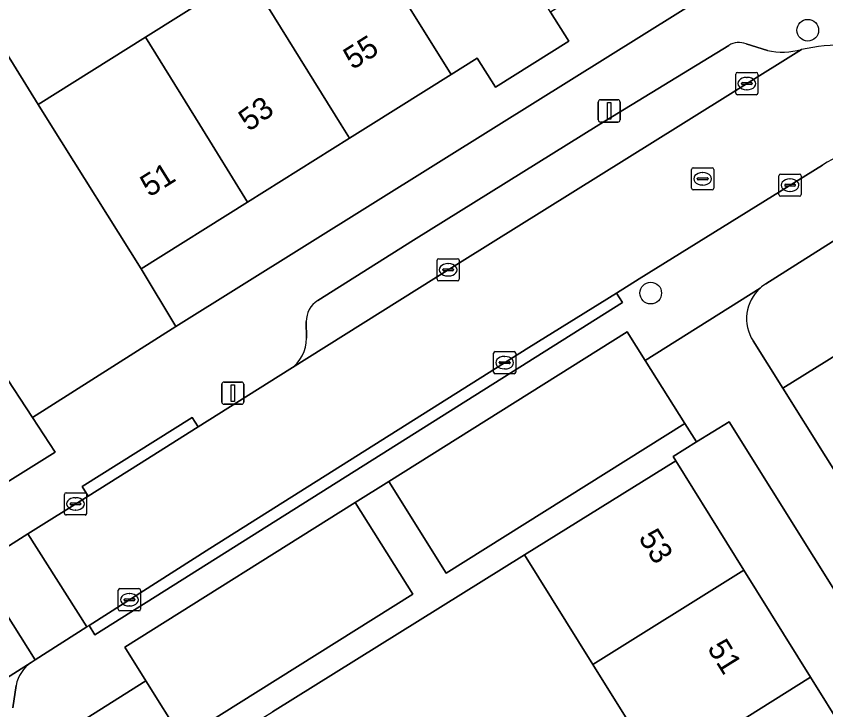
# Model space of a CAD drawing. Extents: x 157767 to 159172, y 387839 to 389425.
# Drawn here: x 158414.66 to 158451.13, y 388223.65 to 388254.89 of the extents above; entities that cross this region are included whole.
import ezdxf

# ---------------------------------------------------------------- set-up
doc = ezdxf.new("R2010")
doc.units = 0
for name, color, linetype in [('IMGEO_Boom', 7, 'Continuous'), ('IMGEO_Erf', 7, 'Continuous'), ('IMGEO_Groenvoorziening', 7, 'Continuous'), ('IMGEO_Kolk', 7, 'Continuous'), ('IMGEO_Lichtmast', 7, 'Continuous'), ('IMGEO_Muur', 7, 'Continuous'), ('IMGEO_Pand', 7, 'Continuous'), ('IMGEO_Pand_nummerreeks', 7, 'Continuous'), ('IMGEO_Parkeervlak_open', 7, 'Continuous'), ('IMGEO_Rijbaan_lokaal_open', 7, 'Continuous'), ('IMGEO_Rioolput', 7, 'Continuous'), ('IMGEO_Voetpad_open', 7, 'Continuous')]:
    doc.layers.add(name, color=color, linetype=linetype)

msp = doc.modelspace()

# ---------------------------------------------------------------- linework, layer by layer
at = {"layer": 'IMGEO_Boom'}
for centre in [(158450.319, 388254.256), (158443.243, 388242.419)]:
    msp.add_circle(centre, 0.489, dxfattribs=at)
at = {"layer": 'IMGEO_Erf'}
for points in [[(158425.639, 388270.795), (158423.485, 388269.45), (158421.288, 388268.078), (158421.967, 388266.99), (158419.507, 388265.454), (158417.148, 388263.981), (158416.455, 388265.091), (158414.302, 388263.747), (158412.032, 388262.33), (158412.728, 388261.216), (158410.246, 388259.665), (158415.649, 388250.918), (158420.487, 388253.952), (158425.074, 388256.828), (158429.589, 388259.659), (158429.634, 388259.687), (158434.214, 388262.558), (158438.762, 388265.41), (158437.301, 388267.74), (158442.071, 388270.731), (158443.532, 388268.401), (158444.877, 388269.488), (158441.097, 388275.687)], [(158388.292, 388217.678), (158416.422, 388235.255), (158415.402, 388236.809), (158413.997, 388238.952)], [(158443.654, 388220.849), (158440.642, 388225.684), (158437.564, 388230.626), (158426.209, 388223.555)]]:
    msp.add_lwpolyline(points, dxfattribs=at)
for points in [[(158434.257, 388252.266), (158430.642, 388250), (158429.683, 388249.398), (158425.084, 388246.515), (158420.293, 388243.511), (158421.862, 388240.906), (158436.41, 388250), (158452.643, 388260.147), (158450.936, 388262.724), (158443.408, 388258.004), (158438.736, 388255.075), (158439.554, 388253.77), (158436.25, 388251.698), (158435.432, 388253.003)], [(158446.777, 388236.625), (158445.308, 388235.71), (158444.255, 388235.054), (158444.372, 388234.867), (158447.444, 388229.936), (158450.447, 388225.115), (158453.477, 388220.252), (158456.522, 388215.363), (158456.697, 388215.082), (158456.273, 388214.818), (158459.089, 388210.297), (158462.107, 388205.453), (158465.116, 388200.624), (158468.006, 388195.984), (158468.431, 388196.249), (158468.518, 388196.11), (158471.574, 388191.204), (158474.728, 388186.14), (158473.307, 388185.255), (158475.331, 388182.005), (158479.339, 388184.502), (158477.28, 388187.843)]]:
    msp.add_lwpolyline(points, close=True, dxfattribs=at)
at = {"layer": 'IMGEO_Groenvoorziening'}
for points in [[(158454.856, 388246.9), (158448.432, 388242.838)], [(158447.856, 388240.259), (158449.191, 388238.128), (158453.713, 388240.945), (158464.018, 388232.359), (158467.576, 388234.563)], [(158457.439, 388228.282), (158464.018, 388232.359), (158453.713, 388240.945), (158449.191, 388238.128), (158455.004, 388228.847)]]:
    msp.add_lwpolyline(points, dxfattribs=at)
for centre, radius, start, end in [((158449.429, 388241.259), 1.867, 122.2586, 132.2559), ((158449.428, 388241.262), 1.864, 132.2943, 212.5448)]:
    msp.add_arc(centre, radius, start, end, dxfattribs=at)
at = {"layer": 'IMGEO_Kolk'}
for p, q in [((158447.072, 388251.429), (158447.072, 388252.281)), ((158447.147, 388252.355), (158447.999, 388252.355)), ((158448.073, 388252.281), (158448.073, 388251.429)), ((158447.331, 388251.849), (158447.331, 388251.861)), ((158447.374, 388251.898), (158447.772, 388251.898)), ((158447.56, 388252.135), (158447.585, 388252.135)), ((158447.815, 388251.861), (158447.815, 388251.849)), ((158447.769, 388251.812), (158447.371, 388251.812)), ((158447.583, 388251.575), (158447.558, 388251.575)), ((158447.999, 388251.355), (158447.147, 388251.355)), ((158449.02, 388246.852), (158449.02, 388247.704)), ((158449.095, 388247.778), (158449.947, 388247.778)), ((158449.508, 388247.558), (158449.533, 388247.558)), ((158450.021, 388247.704), (158450.021, 388246.852)), ((158449.279, 388247.272), (158449.279, 388247.284)), ((158449.717, 388247.235), (158449.319, 388247.235)), ((158449.322, 388247.321), (158449.72, 388247.321)), ((158449.763, 388247.284), (158449.763, 388247.272)), ((158449.947, 388246.778), (158449.095, 388246.778)), ((158449.531, 388246.998), (158449.506, 388246.998)), ((158433.622, 388243.041), (158433.622, 388243.893)), ((158433.697, 388243.967), (158434.549, 388243.967)), ((158434.623, 388243.893), (158434.623, 388243.041)), ((158433.881, 388243.461), (158433.881, 388243.473)), ((158433.924, 388243.51), (158434.322, 388243.51)), ((158434.11, 388243.747), (158434.135, 388243.747)), ((158434.365, 388243.473), (158434.365, 388243.461)), ((158434.319, 388243.424), (158433.921, 388243.424)), ((158434.133, 388243.187), (158434.108, 388243.187)), ((158434.549, 388242.967), (158433.697, 388242.967)), ((158436.167, 388238.857), (158436.167, 388239.709)), ((158436.242, 388239.783), (158437.094, 388239.783)), ((158436.655, 388239.563), (158436.68, 388239.563)), ((158437.168, 388239.709), (158437.168, 388238.857)), ((158436.426, 388239.277), (158436.426, 388239.289)), ((158436.864, 388239.24), (158436.466, 388239.24)), ((158436.469, 388239.326), (158436.867, 388239.326)), ((158436.91, 388239.289), (158436.91, 388239.277)), ((158437.094, 388238.783), (158436.242, 388238.783)), ((158436.678, 388239.003), (158436.653, 388239.003)), ((158416.837, 388232.495), (158416.837, 388233.347)), ((158416.912, 388233.421), (158417.764, 388233.421)), ((158417.838, 388233.347), (158417.838, 388232.495)), ((158417.096, 388232.915), (158417.096, 388232.927)), ((158417.534, 388232.878), (158417.136, 388232.878)), ((158417.139, 388232.964), (158417.537, 388232.964)), ((158417.325, 388233.201), (158417.35, 388233.201)), ((158417.58, 388232.927), (158417.58, 388232.915)), ((158417.348, 388232.641), (158417.323, 388232.641)), ((158417.764, 388232.421), (158416.912, 388232.421)), ((158419.264, 388228.177), (158419.264, 388229.029)), ((158419.339, 388229.103), (158420.191, 388229.103)), ((158419.752, 388228.883), (158419.777, 388228.883)), ((158420.265, 388229.029), (158420.265, 388228.177)), ((158419.523, 388228.597), (158419.523, 388228.609)), ((158419.961, 388228.56), (158419.563, 388228.56)), ((158419.566, 388228.646), (158419.964, 388228.646)), ((158420.007, 388228.609), (158420.007, 388228.597)), ((158419.775, 388228.323), (158419.75, 388228.323)), ((158420.191, 388228.103), (158419.339, 388228.103))]:
    msp.add_line(p, q, dxfattribs=at)
for points in [[(158447.072, 388251.429), (158447.072, 388252.281)], [(158447.147, 388252.355), (158447.999, 388252.355)], [(158448.073, 388252.281), (158448.073, 388251.429)], [(158447.999, 388251.355), (158447.147, 388251.355)], [(158449.02, 388246.852), (158449.02, 388247.704)], [(158449.095, 388247.778), (158449.947, 388247.778)], [(158450.021, 388247.704), (158450.021, 388246.852)], [(158449.947, 388246.778), (158449.095, 388246.778)], [(158433.622, 388243.041), (158433.622, 388243.893)], [(158433.697, 388243.967), (158434.549, 388243.967)], [(158434.623, 388243.893), (158434.623, 388243.041)], [(158434.549, 388242.967), (158433.697, 388242.967)], [(158436.167, 388238.857), (158436.167, 388239.709)], [(158436.242, 388239.783), (158437.094, 388239.783)], [(158437.168, 388239.709), (158437.168, 388238.857)], [(158437.094, 388238.783), (158436.242, 388238.783)], [(158416.837, 388232.495), (158416.837, 388233.347)], [(158416.912, 388233.421), (158417.764, 388233.421)], [(158417.838, 388233.347), (158417.838, 388232.495)], [(158417.764, 388232.421), (158416.912, 388232.421)], [(158419.264, 388228.177), (158419.264, 388229.029)], [(158419.339, 388229.103), (158420.191, 388229.103)], [(158420.265, 388229.029), (158420.265, 388228.177)], [(158420.191, 388228.103), (158419.339, 388228.103)]]:
    msp.add_lwpolyline(points, dxfattribs=at)
for centre, radius, start, end in [((158447.149, 388252.279), 0.0765, 91.552, 178.448), ((158447.149, 388252.279), 0.0765, 91.552, 178.448), ((158447.997, 388252.279), 0.0765, 1.552, 88.448), ((158447.997, 388252.279), 0.0765, 1.552, 88.448), ((158447.371, 388251.858), 0.0403, 85.8775, 175.7526), ((158447.368, 388251.848), 0.0366, 178.938, 274.7102), ((158447.772, 388251.855), 0.043, 264.8664, 352.4533), ((158447.776, 388251.86), 0.0386, 1.7309, 96.639), ((158447.149, 388251.431), 0.0765, 181.552, 268.448), ((158447.149, 388251.431), 0.0765, 181.552, 268.448), ((158447.997, 388251.431), 0.0765, 271.552, 358.448), ((158447.997, 388251.431), 0.0765, 271.552, 358.448), ((158449.097, 388247.702), 0.0765, 91.552, 178.448), ((158449.097, 388247.702), 0.0765, 91.552, 178.448), ((158449.945, 388247.702), 0.0765, 1.552, 88.448), ((158449.945, 388247.702), 0.0765, 1.552, 88.448), ((158449.319, 388247.281), 0.0403, 85.8775, 175.7526), ((158449.316, 388247.271), 0.0366, 178.938, 274.7102), ((158449.72, 388247.278), 0.043, 264.8664, 352.4533), ((158449.724, 388247.283), 0.0386, 1.7309, 96.639), ((158449.097, 388246.854), 0.0765, 181.552, 268.448), ((158449.097, 388246.854), 0.0765, 181.552, 268.448), ((158449.945, 388246.854), 0.0765, 271.552, 358.448), ((158449.945, 388246.854), 0.0765, 271.552, 358.448), ((158433.699, 388243.891), 0.0765, 91.552, 178.448), ((158433.699, 388243.891), 0.0765, 91.552, 178.448), ((158434.547, 388243.891), 0.0765, 1.552, 88.448), ((158434.547, 388243.891), 0.0765, 1.552, 88.448), ((158433.921, 388243.47), 0.0403, 85.8775, 175.7526), ((158433.918, 388243.46), 0.0366, 178.938, 274.7102), ((158434.322, 388243.467), 0.043, 264.8664, 352.4533), ((158434.326, 388243.472), 0.0386, 1.7309, 96.639), ((158433.699, 388243.043), 0.0765, 181.552, 268.448), ((158433.699, 388243.043), 0.0765, 181.552, 268.448), ((158434.547, 388243.043), 0.0765, 271.552, 358.448), ((158434.547, 388243.043), 0.0765, 271.552, 358.448), ((158436.244, 388239.707), 0.0765, 91.552, 178.448), ((158436.244, 388239.707), 0.0765, 91.552, 178.448), ((158437.092, 388239.707), 0.0765, 1.552, 88.448), ((158437.092, 388239.707), 0.0765, 1.552, 88.448), ((158436.466, 388239.286), 0.0403, 85.8775, 175.7526), ((158436.463, 388239.276), 0.0366, 178.938, 274.7102), ((158436.867, 388239.283), 0.043, 264.8664, 352.4533), ((158436.871, 388239.288), 0.0386, 1.7309, 96.639), ((158436.244, 388238.859), 0.0765, 181.552, 268.448), ((158436.244, 388238.859), 0.0765, 181.552, 268.448), ((158437.092, 388238.859), 0.0765, 271.552, 358.448), ((158437.092, 388238.859), 0.0765, 271.552, 358.448), ((158416.914, 388233.345), 0.0765, 91.552, 178.448), ((158416.914, 388233.345), 0.0765, 91.552, 178.448), ((158417.762, 388233.345), 0.0765, 1.552, 88.448), ((158417.762, 388233.345), 0.0765, 1.552, 88.448), ((158417.136, 388232.924), 0.0403, 85.8775, 175.7526), ((158417.133, 388232.914), 0.0366, 178.938, 274.7102), ((158417.537, 388232.921), 0.043, 264.8664, 352.4533), ((158417.541, 388232.926), 0.0386, 1.7309, 96.639), ((158416.914, 388232.497), 0.0765, 181.552, 268.448), ((158416.914, 388232.497), 0.0765, 181.552, 268.448), ((158417.762, 388232.497), 0.0765, 271.552, 358.448), ((158417.762, 388232.497), 0.0765, 271.552, 358.448), ((158419.341, 388229.027), 0.0765, 91.552, 178.448), ((158419.341, 388229.027), 0.0765, 91.552, 178.448), ((158420.189, 388229.027), 0.0765, 1.552, 88.448), ((158420.189, 388229.027), 0.0765, 1.552, 88.448), ((158419.563, 388228.606), 0.0403, 85.8775, 175.7526), ((158419.56, 388228.596), 0.0366, 178.938, 274.7102), ((158419.964, 388228.603), 0.043, 264.8664, 352.4533), ((158419.968, 388228.608), 0.0386, 1.7309, 96.639), ((158419.341, 388228.179), 0.0765, 181.552, 268.448), ((158419.341, 388228.179), 0.0765, 181.552, 268.448), ((158420.189, 388228.179), 0.0765, 271.552, 358.448), ((158420.189, 388228.179), 0.0765, 271.552, 358.448)]:
    msp.add_arc(centre, radius, start, end, dxfattribs=at)
for centre, major_axis, ratio, start_param, end_param in [((158447.559, 388251.855), (-0.387, 0.002), 0.722429, 4.712389, 7.853982), ((158447.584, 388251.855), (-0.39, 0.002), 0.717154, 1.570796, 4.712389), ((158449.507, 388247.278), (-0.387, 0.002), 0.722429, 4.712389, 7.853982), ((158449.532, 388247.278), (-0.39, 0.002), 0.717154, 1.570796, 4.712389), ((158434.109, 388243.467), (-0.387, 0.002), 0.722429, 4.712389, 7.853982), ((158434.134, 388243.467), (-0.39, 0.002), 0.717154, 1.570796, 4.712389), ((158436.654, 388239.283), (-0.387, 0.002), 0.722429, 4.712389, 7.853982), ((158436.679, 388239.283), (-0.39, 0.002), 0.717154, 1.570796, 4.712389), ((158417.324, 388232.921), (-0.387, 0.002), 0.722429, 4.712389, 7.853982), ((158417.349, 388232.921), (-0.39, 0.002), 0.717154, 1.570796, 4.712389), ((158419.751, 388228.603), (-0.387, 0.002), 0.722429, 4.712389, 7.853982), ((158419.776, 388228.603), (-0.39, 0.002), 0.717154, 1.570796, 4.712389)]:
    msp.add_ellipse(centre, major_axis=major_axis, ratio=ratio, start_param=start_param, end_param=end_param, dxfattribs=at)
at = {"layer": 'IMGEO_Lichtmast'}
for p, q in [((158440.978, 388251.124), (158441.768, 388251.124)), ((158441.768, 388251.124), (158440.978, 388251.124)), ((158440.878, 388250.224), (158440.878, 388251.024)), ((158440.878, 388251.024), (158440.878, 388250.224)), ((158441.868, 388251.024), (158441.868, 388250.224)), ((158441.868, 388250.224), (158441.868, 388251.024)), ((158441.768, 388250.124), (158440.978, 388250.124)), ((158440.978, 388250.124), (158441.768, 388250.124)), ((158424.025, 388238.409), (158424.815, 388238.409)), ((158424.815, 388238.409), (158424.025, 388238.409)), ((158423.925, 388237.509), (158423.925, 388238.309)), ((158423.925, 388238.309), (158423.925, 388237.509)), ((158424.915, 388238.309), (158424.915, 388237.509)), ((158424.915, 388237.509), (158424.915, 388238.309)), ((158424.815, 388237.409), (158424.025, 388237.409)), ((158424.025, 388237.409), (158424.815, 388237.409))]:
    msp.add_line(p, q, dxfattribs=at)
for points in [[(158441.298, 388250.999), (158441.448, 388250.999), (158441.448, 388250.249), (158441.298, 388250.249), (158441.298, 388250.999)], [(158424.345, 388238.284), (158424.495, 388238.284), (158424.495, 388237.534), (158424.345, 388237.534), (158424.345, 388238.284)]]:
    msp.add_lwpolyline(points, dxfattribs=at)
for centre, start, end in [((158440.978, 388251.024), 90, 180), ((158440.978, 388251.024), 90, 180), ((158441.768, 388251.024), 0, 90), ((158441.768, 388251.024), 360, 90), ((158440.978, 388250.224), 180, 270), ((158440.978, 388250.224), 180, 270), ((158441.768, 388250.224), 270, 0), ((158441.768, 388250.224), 270, 0), ((158424.025, 388238.309), 90, 180), ((158424.025, 388238.309), 90, 180), ((158424.815, 388238.309), 0, 90), ((158424.815, 388238.309), 360, 90), ((158424.025, 388237.509), 180, 270), ((158424.025, 388237.509), 180, 270), ((158424.815, 388237.509), 270, 0), ((158424.815, 388237.509), 270, 0)]:
    msp.add_arc(centre, 0.1, start, end, dxfattribs=at)
at = {"layer": 'IMGEO_Muur'}
msp.add_lwpolyline([(158426.209, 388223.555), (158437.564, 388230.626)], dxfattribs=at)
at = {"layer": 'IMGEO_Pand'}
for points in [[(158434.214, 388262.558), (158429.634, 388259.687), (158434.257, 388252.266), (158435.432, 388253.003), (158436.25, 388251.698), (158439.554, 388253.77), (158438.736, 388255.075)], [(158429.634, 388259.687), (158429.589, 388259.659), (158425.074, 388256.828), (158429.309, 388250), (158429.683, 388249.398), (158430.642, 388250), (158434.257, 388252.266)], [(158420.487, 388253.952), (158422.93, 388250), (158425.084, 388246.515), (158429.683, 388249.398), (158429.309, 388250), (158425.074, 388256.828)], [(158420.487, 388253.952), (158415.649, 388250.918), (158416.225, 388250), (158420.293, 388243.511), (158425.084, 388246.515), (158422.93, 388250)], [(158440.642, 388225.684), (158447.444, 388229.936), (158444.372, 388234.867), (158437.564, 388230.626)], [(158440.642, 388225.684), (158443.654, 388220.849), (158450.447, 388225.115), (158447.444, 388229.936)], [(158441.607, 388212.94), (158453.477, 388220.252), (158450.447, 388225.115), (158443.654, 388220.849), (158438.63, 388217.72)]]:
    msp.add_lwpolyline(points, close=True, dxfattribs=at)
at = {"layer": 'IMGEO_Parkeervlak_open'}
for points in [[(158426.997, 388238.989), (158433.601, 388243.14), (158444.601, 388250), (158450.03, 388253.386)], [(158446.764, 388253.576), (158440.91, 388250), (158432.564, 388244.796), (158428.245, 388242.081)], [(158448.502, 388253.348), (158447.543, 388253.641)], [(158427.731, 388241.135), (158427.741, 388240.391)], [(158415.34, 388225.782), (158412.373, 388223.892), (158399.018, 388215.587), (158387.898, 388208.694), (158378.471, 388202.756)], [(158414.509, 388223.735), (158414.664, 388224.744)]]:
    msp.add_lwpolyline(points, dxfattribs=at)
for points in [[(158444.776, 388236.547), (158442.999, 388239.378), (158442.186, 388240.674), (158431.443, 388233.93), (158434.034, 388229.803)], [(158432.524, 388228.855), (158429.933, 388232.982), (158419.552, 388226.465), (158420.5, 388224.955), (158422.142, 388222.339)]]:
    msp.add_lwpolyline(points, close=True, dxfattribs=at)
for centre, radius, start, end in [((158447.218, 388252.835), 0.869, 68.0561, 121.4834), ((158449.187, 388256.529), 3.254, 257.8406, 285.0086), ((158428.829, 388241.151), 1.098, 122.1388, 180.8272), ((158426.092, 388240.368), 1.649, 303.2774, 0.8155), ((158416.243, 388224.455), 1.606, 124.2372, 169.6142)]:
    msp.add_arc(centre, radius, start, end, dxfattribs=at)
at = {"layer": 'IMGEO_Rijbaan_lokaal_open'}
for points in [[(158413.997, 388238.952), (158415.402, 388236.809), (158421.862, 388240.906), (158420.293, 388243.511), (158416.225, 388250), (158415.649, 388250.918), (158410.246, 388259.665)], [(158450.03, 388253.386), (158444.601, 388250), (158433.601, 388243.14), (158426.997, 388238.989), (158422.86, 388236.388), (158420.167, 388234.695), (158417.904, 388233.275), (158415.193, 388231.574), (158417.846, 388227.379), (158417.945, 388227.442), (158423.385, 388230.907), (158437.76, 388239.969), (158441.705, 388242.421)], [(158441.705, 388242.421), (158442.729, 388243.058), (158450.978, 388248.185)], [(158387.898, 388208.694), (158399.018, 388215.587), (158412.373, 388223.892), (158415.34, 388225.782), (158415.518, 388225.895), (158412.854, 388230.106), (158405.582, 388225.543), (158390.034, 388215.818)]]:
    msp.add_lwpolyline(points, dxfattribs=at)
msp.add_lwpolyline([(158412.854, 388230.106), (158415.518, 388225.895), (158417.846, 388227.379), (158415.193, 388231.574)], close=True, dxfattribs=at)
for centre, radius, start, end in [((158451.851, 388245.243), 8.345, 88.2067, 102.6039), ((158454.234, 388242.951), 6.165, 48.8582, 121.8843)]:
    msp.add_arc(centre, radius, start, end, dxfattribs=at)
at = {"layer": 'IMGEO_Rioolput'}
for p, q in [((158445.085, 388247.14), (158445.085, 388247.992)), ((158445.16, 388248.066), (158446.012, 388248.066)), ((158445.573, 388247.846), (158445.598, 388247.846)), ((158446.086, 388247.992), (158446.086, 388247.14)), ((158445.344, 388247.56), (158445.344, 388247.572)), ((158445.782, 388247.523), (158445.384, 388247.523)), ((158445.387, 388247.609), (158445.785, 388247.609)), ((158445.828, 388247.572), (158445.828, 388247.56)), ((158445.596, 388247.286), (158445.571, 388247.286)), ((158446.012, 388247.066), (158445.16, 388247.066))]:
    msp.add_line(p, q, dxfattribs=at)
for points in [[(158445.085, 388247.14), (158445.085, 388247.992)], [(158445.16, 388248.066), (158446.012, 388248.066)], [(158446.086, 388247.992), (158446.086, 388247.14)], [(158446.012, 388247.066), (158445.16, 388247.066)]]:
    msp.add_lwpolyline(points, dxfattribs=at)
for centre, radius, start, end in [((158445.162, 388247.99), 0.0765, 91.552, 178.448), ((158445.162, 388247.99), 0.0765, 91.552, 178.448), ((158446.01, 388247.99), 0.0765, 1.552, 88.448), ((158446.01, 388247.99), 0.0765, 1.552, 88.448), ((158445.384, 388247.569), 0.0403, 85.8775, 175.7526), ((158445.381, 388247.559), 0.0366, 178.938, 274.7102), ((158445.785, 388247.566), 0.043, 264.8664, 352.4533), ((158445.789, 388247.571), 0.0386, 1.7309, 96.639), ((158445.162, 388247.142), 0.0765, 181.552, 268.448), ((158445.162, 388247.142), 0.0765, 181.552, 268.448), ((158446.01, 388247.142), 0.0765, 271.552, 358.448), ((158446.01, 388247.142), 0.0765, 271.552, 358.448)]:
    msp.add_arc(centre, radius, start, end, dxfattribs=at)
for centre, major_axis, ratio, start_param, end_param in [((158445.572, 388247.566), (-0.387, 0.002), 0.722429, 4.712389, 7.853982), ((158445.597, 388247.566), (-0.39, 0.002), 0.717154, 1.570796, 4.712389)]:
    msp.add_ellipse(centre, major_axis=major_axis, ratio=ratio, start_param=start_param, end_param=end_param, dxfattribs=at)
at = {"layer": 'IMGEO_Voetpad_open'}
for points in [[(158464.398, 388250.301), (158464.092, 388250), (158463.593, 388249.51), (158464.043, 388249.085), (158472.905, 388239.497), (158473.669, 388240.203), (158477.066, 388236.527), (158480.103, 388238.22), (158477.609, 388242.048), (158476.519, 388241.369), (158467.046, 388250), (158465.873, 388251.069), (158458.066, 388263.537), (158452.643, 388260.147), (158436.41, 388250), (158421.862, 388240.906), (158415.402, 388236.809), (158416.422, 388235.255), (158388.292, 388217.678), (158385.137, 388215.657)], [(158428.245, 388242.081), (158432.564, 388244.796), (158440.91, 388250), (158446.764, 388253.576)], [(158447.543, 388253.641), (158448.502, 388253.348)], [(158450.978, 388248.185), (158442.729, 388243.058), (158441.705, 388242.421), (158441.971, 388241.999), (158418.211, 388227.02), (158417.945, 388227.442), (158417.846, 388227.379), (158415.518, 388225.895), (158415.34, 388225.782)], [(158448.432, 388242.838), (158454.856, 388246.9)], [(158417.818, 388223.257), (158420.5, 388224.955), (158419.552, 388226.465), (158429.933, 388232.982), (158431.443, 388233.93), (158442.186, 388240.674), (158442.999, 388239.378), (158448.173, 388242.641)], [(158448.173, 388242.641), (158442.999, 388239.378), (158444.776, 388236.547), (158445.308, 388235.71), (158446.777, 388236.625), (158477.28, 388187.843), (158479.339, 388184.502), (158483.778, 388187.095)], [(158427.741, 388240.391), (158427.731, 388241.135)], [(158455.004, 388228.847), (158449.191, 388238.128), (158447.856, 388240.259)], [(158405.582, 388225.543), (158412.854, 388230.106), (158415.193, 388231.574), (158417.904, 388233.275), (158417.639, 388233.698), (158422.595, 388236.811), (158422.86, 388236.388), (158426.997, 388238.989)], [(158414.664, 388224.744), (158414.509, 388223.735)]]:
    msp.add_lwpolyline(points, dxfattribs=at)
for points in [[(158417.945, 388227.442), (158418.211, 388227.02), (158441.971, 388241.999), (158441.705, 388242.421), (158437.76, 388239.969), (158423.385, 388230.907)], [(158417.904, 388233.275), (158420.167, 388234.695), (158422.86, 388236.388), (158422.595, 388236.811), (158417.639, 388233.698)], [(158426.209, 388223.555), (158437.564, 388230.626), (158444.372, 388234.867), (158444.255, 388235.054), (158445.308, 388235.71), (158444.776, 388236.547), (158434.034, 388229.803), (158431.443, 388233.93), (158429.933, 388232.982), (158432.524, 388228.855), (158422.142, 388222.339), (158420.5, 388224.955), (158417.818, 388223.257), (158420.027, 388219.737), (158421.495, 388220.633), (158422.73, 388221.386)]]:
    msp.add_lwpolyline(points, close=True, dxfattribs=at)
for centre, radius, start, end in [((158447.218, 388252.835), 0.869, 68.0561, 121.4834), ((158449.187, 388256.529), 3.254, 257.8406, 285.0086), ((158451.851, 388245.243), 8.345, 88.2067, 102.6039), ((158454.234, 388242.951), 6.165, 48.8582, 121.8843), ((158449.429, 388241.259), 1.867, 122.2586, 132.2559), ((158449.428, 388241.262), 1.864, 132.2943, 212.5448), ((158428.829, 388241.151), 1.098, 122.1388, 180.8272), ((158426.092, 388240.368), 1.649, 303.2774, 0.8155), ((158416.243, 388224.455), 1.606, 124.2372, 169.6142)]:
    msp.add_arc(centre, radius, start, end, dxfattribs=at)

# ---------------------------------------------------------------- texts
at = {"layer": 'IMGEO_Pand_nummerreeks'}
for s, rotation, p in [('55', 32.0856, (158429.812, 388252.455)), ('53', 35.8168, (158425.146, 388249.668)), ('51', 32.0875, (158420.662, 388246.717)), ('53', 301.9208, (158442.669, 388231.397)), ('51', 301.9208, (158445.767, 388226.425))]:
    msp.add_text(s, height=1, rotation=rotation, dxfattribs=at).set_placement(p)

doc.saveas('drawing.dxf')
